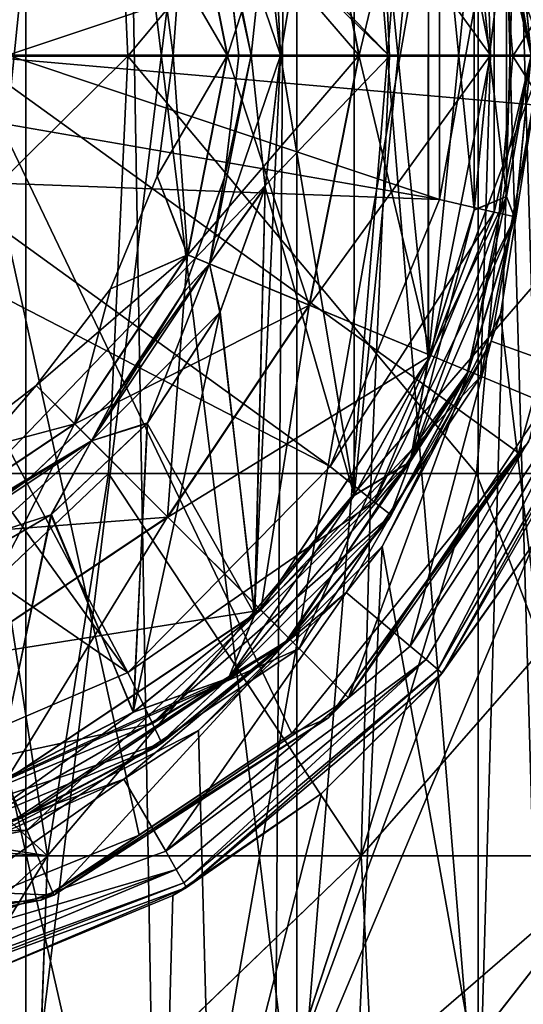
# Model space of a CAD drawing. Header units: metres. Extents: x -90 to 90, y -173 to 74.
# Tile 546 of 564: x 61.5 to 63.91, y 51.46 to 56.17. Entities that reach past the tile are written whole.
import ezdxf

# ---------------------------------------------------------------- set-up
doc = ezdxf.new("R2010")
doc.units = ezdxf.units.M
doc.layers.add('solid_509418_01', color=7, linetype='CONTINUOUS')

msp = doc.modelspace()

# ---------------------------------------------------------------- linework, layer by layer
at = {"layer": 'solid_509418_01'}
for points in [[(62.851261, 69.558487, -12.683466), (60, 41.5, -13), (60, 69.558502, -13)], [(62.660248, 41.5, -12.7249), (60, 41.5, -13), (62.851261, 69.558487, -12.683466)], [(65.412689, 41.5, -11.819594), (62.660248, 41.5, -12.7249), (62.851261, 69.558487, -12.683466)], [(65.412689, 41.5, -11.819594), (62.851261, 69.558487, -12.683466), (65.600479, 69.558502, -11.731777)], [(65.411346, 41.5, 11.820208), (65.601517, 69.558495, 11.731284), (62.851974, 69.558479, 12.683306)], [(62.851974, 69.558479, 12.683306), (63.802536, 57.240456, 12.43144), (64, 56, 12.369317)], [(65.411346, 41.5, 11.820208), (62.851974, 69.558479, 12.683306), (64, 56, 12.369317)], [(61.530735, 50.700001, -3.695518), (61.530735, 61.299999, -3.695518), (60, 61.299999, -4)], [(60, 50.700001, -4), (61.530735, 50.700001, -3.695518), (60, 61.299999, -4)], [(60, 50.700001, 4), (60, 61.299999, 4), (61.530735, 61.299999, 3.695518)], [(61.530735, 50.700001, 3.695518), (60, 50.700001, 4), (61.530735, 61.299999, 3.695518)], [(62.828426, 50.700001, -2.828427), (62.828426, 61.299999, -2.828427), (61.530735, 61.299999, -3.695518)], [(61.530735, 50.700001, -3.695518), (62.828426, 50.700001, -2.828427), (61.530735, 61.299999, -3.695518)], [(61.530735, 50.700001, 3.695518), (61.530735, 61.299999, 3.695518), (62.828426, 61.299999, 2.828427)], [(62.828426, 50.700001, 2.828427), (61.530735, 50.700001, 3.695518), (62.828426, 61.299999, 2.828427)], [(63.695518, 50.700001, -1.530734), (63.695518, 61.299999, -1.530734), (62.828426, 61.299999, -2.828427)], [(62.828426, 50.700001, -2.828427), (63.695518, 50.700001, -1.530734), (62.828426, 61.299999, -2.828427)], [(62.828426, 50.700001, 2.828427), (62.828426, 61.299999, 2.828427), (63.695518, 61.299999, 1.530734)], [(63.695518, 50.700001, 1.530734), (62.828426, 50.700001, 2.828427), (63.695518, 61.299999, 1.530734)], [(64, 50.700001), (64, 61.299999), (63.695518, 61.299999, -1.530734)], [(63.695518, 50.700001, -1.530734), (64, 50.700001), (63.695518, 61.299999, -1.530734)], [(63.695518, 50.700001, 1.530734), (64, 61.299999), (64, 50.700001)], [(63.695518, 50.700001, 1.530734), (63.695518, 61.299999, 1.530734), (64, 61.299999)], [(64.349998, 56, 7.099988), (61.25, 60.066586, 6.934354), (64.34156, 56.270809, 7.099362)], [(61.25, 56, 7.1), (61.25, 60.066586, 6.934354), (64.349998, 56, 7.099988)], [(62.163456, 49.400002, -6.657051), (60, 58.900002, -7), (60, 49.400002, -7)], [(61.998901, 58.900002, -6.708532), (60, 58.900002, -7), (62.163456, 49.400002, -6.657051)], [(61.998901, 58.900002, -6.708532), (62.163456, 49.400002, -6.657051), (63.831337, 58.900002, -5.8584)], [(63.831337, 58.900002, -5.8584), (62.163456, 49.400002, -6.657051), (64.113754, 49.400002, -5.663538)], [(63.831337, 58.900002, -5.8584), (64.113754, 49.400002, -5.663538), (65.344719, 58.900002, -4.5204)], [(62.625969, 58.677078, 8.7), (62.676941, 56.629677, 8.7), (62.749969, 55.998207, 8.7)], [(63.102604, 58.106258, 8.7), (62.625969, 58.677078, 8.7), (62.749969, 55.998207, 8.7)], [(63.10273, 58.106071, 10.7), (62.749969, 56.000362, 10.7), (62.676575, 56.631233, 10.7)], [(63.10273, 53.893932, 8.7), (63.102604, 58.106258, 8.7), (62.749969, 55.998207, 8.7)], [(63.10273, 58.106071, 10.7), (63.102085, 53.892982, 10.7), (62.749969, 56.000362, 10.7)], [(63.10273, 58.106071, 10.7), (63.457096, 54.547131, 10.7), (63.102085, 53.892982, 10.7)], [(63.10273, 53.893932, 8.7), (63.457394, 57.452168, 8.7), (63.102604, 58.106258, 8.7)], [(63.10273, 58.106071, 10.7), (63.457542, 57.451813, 10.7), (63.457096, 54.547131, 10.7)], [(61.92717, 57.994358, -6.37268), (62.01804, 55.995949, -6.650563), (60, 55.995949, -6.949999)], [(61.92717, 57.994358, -6.37268), (60, 55.995949, -6.949999), (60, 57.994358, -6.657705)], [(61.349998, 57.9944, 6.519368), (61.349998, 57.854523, 6.560544), (63.271538, 55.995949, 6.131845)], [(63.183613, 57.994358, 5.84719), (61.349998, 57.9944, 6.519368), (63.271538, 55.995949, 6.131845)], [(61.92717, 57.994358, -6.37268), (63.689327, 57.994358, -5.542011), (62.01804, 55.995949, -6.650563)], [(63.689327, 57.994358, -5.542011), (63.86219, 55.995949, -5.778059), (62.01804, 55.995949, -6.650563)], [(63.183613, 57.994358, 5.84719), (63.271538, 55.995949, 6.131845), (64.911064, 55.995949, 4.917717)], [(64.739876, 57.994358, 4.675322), (63.183613, 57.994358, 5.84719), (64.911064, 55.995949, 4.917717)], [(63.689327, 57.994358, -5.542011), (65.135597, 57.994358, -4.236821), (63.86219, 55.995949, -5.778059)], [(65.135597, 57.994358, -4.236821), (65.373543, 55.995949, -4.407669), (63.86219, 55.995949, -5.778059)], [(61.349998, 57.854523, 6.560544), (61.349998, 55.99596, 6.817623), (63.271538, 55.995949, 6.131845)], [(64.018875, 57.664673, 8), (63.649334, 57.511497, 8), (63.949966, 56, 8)], [(63.709377, 57.536472, 9.7), (64.014999, 56, 9.7), (63.468544, 57.436718, 9.070675)], [(63.469456, 57.437096, 10.328336), (63.755314, 56, 10.328336), (63.709377, 57.536472, 9.7)], [(63.755314, 56, 10.328336), (64.014999, 56, 9.7), (63.709377, 57.536472, 9.7)], [(63.950001, 56.00013, 8.5), (63.949966, 56, 8), (63.649334, 57.511497, 8)], [(63.872196, 56.780117, 8.5), (63.950001, 56.00013, 8.5), (63.649334, 57.511497, 8)], [(64.135056, 57.503483, 8), (64, 56, 8), (63.758484, 57.368198, 8)], [(63.10273, 53.893932, 8.7), (63.457481, 54.548046, 8.7), (63.457394, 57.452168, 8.7)], [(63.457542, 57.451813, 10.7), (63.676003, 55.258881, 10.7), (63.457096, 54.547131, 10.7)], [(63.457481, 54.548046, 8.7), (63.676125, 56.740524, 8.7), (63.457394, 57.452168, 8.7)], [(63.457542, 57.451813, 10.7), (63.676228, 56.739998, 10.7), (63.676003, 55.258881, 10.7)], [(63.468544, 57.436718, 9.070675), (63.754326, 56, 9.070675), (62.886478, 57.195618, 8.81)], [(62.887768, 57.196152, 10.59), (63.125698, 56, 10.59), (63.469456, 57.437096, 10.328336)], [(63.125698, 56, 10.59), (63.755314, 56, 10.328336), (63.469456, 57.437096, 10.328336)], [(64.014999, 56, 9.7), (63.754326, 56, 9.070675), (63.468544, 57.436718, 9.070675)], [(63.758484, 57.368198, 8), (64, 56, 8), (63.802536, 57.240456, 12.43144)], [(64, 56, 8), (64, 56, 12.369317), (63.802536, 57.240456, 12.43144)], [(62.886478, 57.195618, 8.81), (63.124302, 56, 8.81), (62.30479, 56.954674, 9.071664)], [(62.305702, 56.955055, 10.329325), (62.495674, 56, 10.329325), (62.887768, 57.196152, 10.59)], [(62.495674, 56, 10.329325), (63.125698, 56, 10.59), (62.887768, 57.196152, 10.59)], [(63.754326, 56, 9.070675), (63.124302, 56, 8.81), (62.886478, 57.195618, 8.81)], [(62.410011, 56.99826, 10.641421), (62.676575, 56.631233, 10.7), (62.749969, 56.000362, 10.7)], [(62.410011, 56.99826, 10.641421), (62.749969, 56.000362, 10.7), (62.608578, 56, 10.641421)], [(62.410011, 56.99826, 10.641421), (62.608578, 56, 10.641421), (62.481922, 56.585293, 10.5)], [(62.410011, 56.99826, 8.758578), (62.482281, 56.583771, 8.9), (62.608578, 56, 8.758578)], [(62.410011, 56.99826, 8.758578), (62.608578, 56, 8.758578), (62.676941, 56.629677, 8.7)], [(62.305702, 56.955055, 10.329325), (62.158844, 56.578461, 9.7), (62.235001, 56, 9.7)], [(62.30479, 56.954674, 9.071664), (62.494686, 56, 9.071664), (62.158844, 56.578461, 9.7)], [(62.305702, 56.955055, 10.329325), (62.235001, 56, 9.7), (62.495674, 56, 10.329325)], [(63.124302, 56, 8.81), (62.494686, 56, 9.071664), (62.30479, 56.954674, 9.071664)], [(63.457481, 54.548046, 8.7), (63.67617, 55.259701, 8.7), (63.676125, 56.740524, 8.7)], [(63.772251, 56.750389, 12.356774), (63.510506, 56.690533, 12.535121), (63.510529, 55.309582, 12.535121)], [(63.772251, 55.249611, 12.356774), (63.772251, 56.750389, 12.356774), (63.510529, 55.309582, 12.535121)], [(63.676228, 56.739998, 10.7), (63.75, 55.999428, 10.7), (63.676003, 55.258881, 10.7)], [(63.67617, 55.259701, 8.7), (63.75, 56.000114, 8.7), (63.676125, 56.740524, 8.7)], [(63.832302, 56.675739, 8.641421), (63.676125, 56.740524, 8.7), (63.75, 56.000114, 8.7)], [(63.832302, 56.675739, 10.758578), (63.75, 55.999428, 10.7), (63.676228, 56.739998, 10.7)], [(63.772251, 56.750389, 12.356774), (63.950001, 56.000069, 12.051724), (63.87352, 56.773533, 12.051724)], [(63.772251, 55.249611, 12.356774), (63.950001, 56.000069, 12.051724), (63.772251, 56.750389, 12.356774)], [(63.832302, 56.675739, 8.641421), (63.950001, 56.00013, 8.5), (63.872196, 56.780117, 8.5)], [(63.832302, 56.675739, 10.758578), (63.872322, 56.779503, 10.9), (63.950001, 55.999352, 10.9)], [(63.950001, 56.000069, 12.051724), (63.950001, 55.999352, 10.9), (63.872322, 56.779503, 10.9)], [(63.87352, 56.773533, 12.051724), (63.950001, 56.000069, 12.051724), (63.872322, 56.779503, 10.9)], [(61.269382, 56.301365, 12.939084), (61.443375, 56, 12.925397), (63.510506, 56.690533, 12.535121)], [(61.443375, 56, 12.925397), (63.510529, 55.309582, 12.535121), (63.510506, 56.690533, 12.535121)], [(63.832302, 56.675739, 10.758578), (63.832302, 55.324261, 10.758578), (63.75, 55.999428, 10.7)], [(63.832302, 56.675739, 8.641421), (63.75, 56.000114, 8.7), (63.832302, 55.324261, 8.641421)], [(63.832302, 56.675739, 10.758578), (63.950001, 55.999352, 10.9), (63.832302, 55.324261, 10.758578)], [(63.832302, 56.675739, 8.641421), (63.832302, 55.324261, 8.641421), (63.950001, 56.00013, 8.5)], [(62.608578, 56, 8.758578), (62.749969, 55.998207, 8.7), (62.676941, 56.629677, 8.7)], [(62.494686, 56, 9.071664), (62.235001, 56, 9.7), (62.158844, 56.578461, 9.7)], [(62.482281, 56.583771, 8.9), (62.481922, 56.585293, 10.5), (62.549999, 56.000351, 10.5)], [(62.608578, 56, 10.641421), (62.549999, 56.000351, 10.5), (62.481922, 56.585293, 10.5)], [(62.549999, 55.998276, 8.9), (62.482281, 56.583771, 8.9), (62.549999, 56.000351, 10.5)], [(62.608578, 56, 8.758578), (62.482281, 56.583771, 8.9), (62.549999, 55.998276, 8.9)], [(62.01804, 55.995949, -6.650563), (61.926426, 53.997883, -6.370472), (60, 53.997883, -6.655376)], [(62.01804, 55.995949, -6.650563), (60, 53.997883, -6.655376), (60, 55.995949, -6.949999)], [(61.25, 56, 7.1), (64.34156, 55.729191, 7.099362), (63.888454, 54.09713, 7.063778)], [(61.25, 56, 7.1), (64.349998, 56, 7.099988), (64.34156, 55.729191, 7.099362)], [(61.25, 56, 7.1), (63.888454, 54.09713, 7.063778), (62.804462, 52.754753, 6.994573)], [(61.25, 56, 7.1), (62.804462, 52.754753, 6.994573), (62.072243, 52.267262, 6.960472)], [(61.25, 56, 7.1), (62.072243, 52.267262, 6.960472), (61.25, 51.933414, 6.934354)], [(61.443375, 56, 12.925397), (61.269382, 55.698635, 12.939084), (63.510529, 55.309582, 12.535121)], [(63.271538, 55.995949, 6.131845), (61.349998, 55.99596, 6.817623), (61.349998, 53.997833, 6.516985)], [(63.271538, 55.995949, 6.131845), (61.349998, 53.997833, 6.516985), (63.183079, 53.997883, 5.84483)], [(62.01804, 55.995949, -6.650563), (63.687916, 53.997883, -5.540154), (61.926426, 53.997883, -6.370472)], [(62.01804, 55.995949, -6.650563), (63.86219, 55.995949, -5.778059), (63.687916, 53.997883, -5.540154)], [(62.30479, 55.045326, 9.071664), (62.158844, 55.421539, 9.7), (62.235001, 56, 9.7)], [(62.495674, 56, 10.329325), (62.235001, 56, 9.7), (62.158844, 55.421539, 9.7)], [(62.495674, 56, 10.329325), (62.158844, 55.421539, 9.7), (62.305702, 55.044945, 10.329325)], [(62.494686, 56, 9.071664), (62.30479, 55.045326, 9.071664), (62.235001, 56, 9.7)], [(62.886478, 54.804382, 8.81), (62.30479, 55.045326, 9.071664), (62.494686, 56, 9.071664)], [(62.305702, 55.044945, 10.329325), (62.887768, 54.803848, 10.59), (63.125698, 56, 10.59)], [(62.495674, 56, 10.329325), (62.305702, 55.044945, 10.329325), (63.125698, 56, 10.59)], [(62.608578, 56, 10.641421), (62.676743, 55.36948, 10.7), (62.410011, 55.00174, 10.641421)], [(62.608578, 56, 10.641421), (62.410011, 55.00174, 10.641421), (62.482082, 55.415394, 10.5)], [(62.608578, 56, 8.758578), (62.481487, 55.412865, 8.9), (62.410011, 55.00174, 8.758578)], [(62.608578, 56, 8.758578), (62.410011, 55.00174, 8.758578), (62.749969, 55.998207, 8.7)], [(62.410011, 55.00174, 8.758578), (62.676113, 55.366821, 8.7), (62.749969, 55.998207, 8.7)], [(62.608578, 56, 8.758578), (62.549999, 55.998276, 8.9), (62.481487, 55.412865, 8.9)], [(62.481487, 55.412865, 8.9), (62.549999, 55.998276, 8.9), (62.482082, 55.415394, 10.5)], [(62.549999, 55.998276, 8.9), (62.549999, 56.000351, 10.5), (62.482082, 55.415394, 10.5)], [(62.608578, 56, 10.641421), (62.482082, 55.415394, 10.5), (62.549999, 56.000351, 10.5)], [(63.124302, 56, 8.81), (62.886478, 54.804382, 8.81), (62.494686, 56, 9.071664)], [(62.608578, 56, 10.641421), (62.749969, 56.000362, 10.7), (62.676743, 55.36948, 10.7)], [(62.625217, 53.322186, 10.7), (62.676743, 55.36948, 10.7), (62.749969, 56.000362, 10.7)], [(63.102085, 53.892982, 10.7), (62.625217, 53.322186, 10.7), (62.749969, 56.000362, 10.7)], [(63.10273, 53.893932, 8.7), (62.749969, 55.998207, 8.7), (62.676113, 55.366821, 8.7)], [(63.468544, 54.563282, 9.070675), (62.886478, 54.804382, 8.81), (63.124302, 56, 8.81)], [(62.887768, 54.803848, 10.59), (63.469456, 54.562904, 10.328336), (63.755314, 56, 10.328336)], [(63.125698, 56, 10.59), (62.887768, 54.803848, 10.59), (63.755314, 56, 10.328336)], [(63.754326, 56, 9.070675), (63.468544, 54.563282, 9.070675), (63.124302, 56, 8.81)], [(64.911064, 55.995949, 4.917717), (63.183079, 53.997883, 5.84483), (64.738625, 53.997883, 4.673269)], [(64.911064, 55.995949, 4.917717), (63.271538, 55.995949, 6.131845), (63.183079, 53.997883, 5.84483)], [(63.709377, 54.463528, 9.7), (63.468544, 54.563282, 9.070675), (63.754326, 56, 9.070675)], [(63.469456, 54.562904, 10.328336), (63.709377, 54.463528, 9.7), (64.014999, 56, 9.7)], [(63.755314, 56, 10.328336), (63.469456, 54.562904, 10.328336), (64.014999, 56, 9.7)], [(63.87225, 55.220139, 8.5), (63.649334, 54.488503, 8), (63.949966, 56, 8)], [(64.018875, 54.335327, 8), (63.949966, 56, 8), (63.649334, 54.488503, 8)], [(63.832302, 55.324261, 10.758578), (63.676003, 55.258881, 10.7), (63.75, 55.999428, 10.7)], [(63.832302, 55.324261, 8.641421), (63.75, 56.000114, 8.7), (63.67617, 55.259701, 8.7)], [(63.86219, 55.995949, -5.778059), (65.133667, 53.997883, -4.235508), (63.687916, 53.997883, -5.540154)], [(64.014999, 56, 9.7), (63.709377, 54.463528, 9.7), (63.754326, 56, 9.070675)], [(63.758484, 54.631802, 8), (63.802856, 54.760506, 12.431343), (64, 56, 12.369317)], [(64, 56, 8), (63.758484, 54.631802, 8), (64, 56, 12.369317)], [(64.135025, 54.496433, 8), (63.758484, 54.631802, 8), (64, 56, 8)], [(63.772251, 55.249611, 12.356774), (63.873547, 55.226597, 12.051724), (63.950001, 56.000069, 12.051724)], [(63.802856, 54.760506, 12.431343), (65.411346, 41.5, 11.820208), (64, 56, 12.369317)], [(63.832302, 55.324261, 8.641421), (63.87225, 55.220139, 8.5), (63.950001, 56.00013, 8.5)], [(63.832302, 55.324261, 10.758578), (63.950001, 55.999352, 10.9), (63.872066, 55.219223, 10.9)], [(63.86219, 55.995949, -5.778059), (65.373543, 55.995949, -4.407669), (65.133667, 53.997883, -4.235508)], [(63.873547, 55.226597, 12.051724), (63.872066, 55.219223, 10.9), (63.950001, 55.999352, 10.9)], [(63.950001, 56.00013, 8.5), (63.87225, 55.220139, 8.5), (63.949966, 56, 8)], [(63.950001, 56.000069, 12.051724), (63.873547, 55.226597, 12.051724), (63.950001, 55.999352, 10.9)], [(61.269382, 55.698635, 12.939084), (61.0965, 55.399193, 12.944057), (63.510529, 55.309582, 12.535121)], [(63.888454, 54.09713, 7.063778), (64.34156, 55.729191, 7.099362), (63.936741, 54.149445, 7.1)], [(62.30479, 55.045326, 9.071664), (61.935566, 54.8825, 9.7), (62.158844, 55.421539, 9.7)], [(62.305702, 55.044945, 10.329325), (62.158844, 55.421539, 9.7), (61.935566, 54.8825, 9.7)], [(62.481487, 55.412865, 8.9), (62.482082, 55.415394, 10.5), (62.281406, 54.860844, 10.5)], [(62.410011, 55.00174, 10.641421), (62.281406, 54.860844, 10.5), (62.482082, 55.415394, 10.5)], [(61.0965, 55.399193, 12.944057), (60.9235, 55.099548, 12.940464), (62.987495, 54.031403, 12.535121)], [(61.0965, 55.399193, 12.944057), (62.987495, 54.031403, 12.535121), (63.510529, 55.309582, 12.535121)], [(62.280033, 54.858089, 8.9), (62.481487, 55.412865, 8.9), (62.281406, 54.860844, 10.5)], [(62.410011, 55.00174, 8.758578), (62.481487, 55.412865, 8.9), (62.280033, 54.858089, 8.9)], [(62.410011, 55.00174, 10.641421), (62.676743, 55.36948, 10.7), (62.460239, 54.771423, 10.7)], [(62.625217, 53.322186, 10.7), (62.460239, 54.771423, 10.7), (62.676743, 55.36948, 10.7)], [(62.410011, 55.00174, 8.758578), (62.458782, 54.768509, 8.7), (62.676113, 55.366821, 8.7)], [(62.626129, 53.323082, 8.7), (62.676113, 55.366821, 8.7), (62.458782, 54.768509, 8.7)], [(62.626129, 53.323082, 8.7), (63.10273, 53.893932, 8.7), (62.676113, 55.366821, 8.7)], [(63.832302, 55.324261, 10.758578), (63.641579, 54.469833, 10.9), (63.370071, 54.054291, 10.758578)], [(63.832302, 55.324261, 10.758578), (63.370071, 54.054291, 10.758578), (63.676003, 55.258881, 10.7)], [(63.832302, 55.324261, 8.641421), (63.457481, 54.548046, 8.7), (63.370071, 54.054291, 8.641421)], [(63.832302, 55.324261, 8.641421), (63.370071, 54.054291, 8.641421), (63.87225, 55.220139, 8.5)], [(63.832302, 55.324261, 8.641421), (63.67617, 55.259701, 8.7), (63.457481, 54.548046, 8.7)], [(63.832302, 55.324261, 10.758578), (63.872066, 55.219223, 10.9), (63.641579, 54.469833, 10.9)], [(63.772251, 55.249611, 12.356774), (63.510529, 55.309582, 12.535121), (62.987495, 54.031403, 12.535121)], [(63.197899, 53.863087, 12.356774), (63.772251, 55.249611, 12.356774), (62.987495, 54.031403, 12.535121)], [(63.197899, 53.863087, 12.356774), (63.873547, 55.226597, 12.051724), (63.772251, 55.249611, 12.356774)], [(63.197899, 53.863087, 12.356774), (63.647087, 54.483009, 12.051724), (63.873547, 55.226597, 12.051724)], [(63.370071, 54.054291, 10.758578), (63.457096, 54.547131, 10.7), (63.676003, 55.258881, 10.7)], [(63.873547, 55.226597, 12.051724), (63.647087, 54.483009, 12.051724), (63.872066, 55.219223, 10.9)], [(63.370071, 54.054291, 8.641421), (63.642002, 54.47084, 8.5), (63.87225, 55.220139, 8.5)], [(63.647087, 54.483009, 12.051724), (63.641579, 54.469833, 10.9), (63.872066, 55.219223, 10.9)], [(63.87225, 55.220139, 8.5), (63.642002, 54.47084, 8.5), (63.649334, 54.488503, 8)], [(60.9235, 55.099548, 12.940464), (60.75, 54.799038, 12.928216), (62.019234, 53.046497, 12.535121)], [(60.9235, 55.099548, 12.940464), (62.019234, 53.046497, 12.535121), (62.987495, 54.031403, 12.535121)], [(62.305702, 55.044945, 10.329325), (61.935566, 54.8825, 9.7), (61.580383, 54.419617, 9.7)], [(62.305702, 55.044945, 10.329325), (61.580383, 54.419617, 9.7), (61.764709, 54.235291, 10.329325)], [(62.30479, 55.045326, 9.071664), (61.764011, 54.235989, 9.071664), (61.935566, 54.8825, 9.7)], [(62.209213, 53.790787, 8.81), (61.764011, 54.235989, 9.071664), (62.30479, 55.045326, 9.071664)], [(62.305702, 55.044945, 10.329325), (61.764709, 54.235291, 10.329325), (62.887768, 54.803848, 10.59)], [(62.886478, 54.804382, 8.81), (62.209213, 53.790787, 8.81), (62.30479, 55.045326, 9.071664)], [(62.410011, 55.00174, 10.641421), (62.113354, 54.240387, 10.7), (61.844543, 54.155457, 10.641421)], [(62.410011, 55.00174, 10.641421), (61.844543, 54.155457, 10.641421), (62.281406, 54.860844, 10.5)], [(62.410011, 55.00174, 8.758578), (61.957432, 54.365692, 8.9), (61.844543, 54.155457, 8.758578)], [(62.410011, 55.00174, 8.758578), (61.844543, 54.155457, 8.758578), (62.458782, 54.768509, 8.7)], [(62.410011, 55.00174, 8.758578), (62.280033, 54.858089, 8.9), (61.957432, 54.365692, 8.9)], [(62.410011, 55.00174, 10.641421), (62.460239, 54.771423, 10.7), (62.113354, 54.240387, 10.7)], [(61.764011, 54.235989, 9.071664), (61.580383, 54.419617, 9.7), (61.935566, 54.8825, 9.7)], [(61.844543, 54.155457, 10.641421), (61.959751, 54.368473, 10.5), (62.281406, 54.860844, 10.5)], [(61.957432, 54.365692, 8.9), (62.280033, 54.858089, 8.9), (61.959751, 54.368473, 10.5)], [(62.280033, 54.858089, 8.9), (62.281406, 54.860844, 10.5), (61.959751, 54.368473, 10.5)], [(61.764709, 54.235291, 10.329325), (62.210201, 53.789799, 10.59), (62.887768, 54.803848, 10.59)], [(62.654709, 53.345291, 9.070675), (62.209213, 53.790787, 8.81), (62.886478, 54.804382, 8.81)], [(62.887768, 54.803848, 10.59), (62.210201, 53.789799, 10.59), (63.469456, 54.562904, 10.328336)], [(63.468544, 54.563282, 9.070675), (62.654709, 53.345291, 9.070675), (62.886478, 54.804382, 8.81)], [(60.75, 54.799038, 12.928216), (60.75, 53.91869, 12.824097), (62.019234, 53.046497, 12.535121)], [(61.844543, 54.155457, 8.758578), (62.110882, 54.237423, 8.7), (62.458782, 54.768509, 8.7)], [(62.044041, 52.856049, 10.7), (62.113354, 54.240387, 10.7), (62.460239, 54.771423, 10.7)], [(62.625217, 53.322186, 10.7), (62.044041, 52.856049, 10.7), (62.460239, 54.771423, 10.7)], [(62.626129, 53.323082, 8.7), (62.458782, 54.768509, 8.7), (62.110882, 54.237423, 8.7)], [(63.802856, 54.760506, 12.431343), (63.235638, 53.648182, 12.590896), (65.411346, 41.5, 11.820208)], [(63.758484, 54.631802, 8), (63.235638, 53.648182, 12.590896), (63.802856, 54.760506, 12.431343)], [(63.758484, 54.631802, 8), (63.064522, 53.429317, 8), (63.235638, 53.648182, 12.590896)], [(63.371071, 53.17252, 8), (63.064522, 53.429317, 8), (63.758484, 54.631802, 8)], [(64.135025, 54.496433, 8), (63.371071, 53.17252, 8), (63.758484, 54.631802, 8)], [(62.210201, 53.789799, 10.59), (62.655407, 53.344593, 10.328336), (63.469456, 54.562904, 10.328336)], [(62.839035, 53.160965, 9.7), (62.654709, 53.345291, 9.070675), (63.468544, 54.563282, 9.070675)], [(63.469456, 54.562904, 10.328336), (62.655407, 53.344593, 10.328336), (63.709377, 54.463528, 9.7)], [(63.709377, 54.463528, 9.7), (62.839035, 53.160965, 9.7), (63.468544, 54.563282, 9.070675)], [(63.370071, 54.054291, 10.758578), (63.102085, 53.892982, 10.7), (63.457096, 54.547131, 10.7)], [(63.370071, 54.054291, 8.641421), (63.457481, 54.548046, 8.7), (63.10273, 53.893932, 8.7)], [(63.268181, 53.781555, 8.5), (62.793171, 53.207054, 8), (63.649334, 54.488503, 8)], [(63.075916, 52.924084, 8), (63.649334, 54.488503, 8), (62.793171, 53.207054, 8)], [(63.075916, 52.924084, 8), (64.018875, 54.335327, 8), (63.649334, 54.488503, 8)], [(63.197899, 53.863087, 12.356774), (63.279404, 53.798183, 12.051724), (63.647087, 54.483009, 12.051724)], [(63.642002, 54.47084, 8.5), (63.268181, 53.781555, 8.5), (63.649334, 54.488503, 8)], [(63.647087, 54.483009, 12.051724), (63.279404, 53.798183, 12.051724), (63.641579, 54.469833, 10.9)], [(64.228531, 54.460941, 7.973259), (63.371071, 53.17252, 8), (64.135025, 54.496433, 8)], [(62.655407, 53.344593, 10.328336), (62.839035, 53.160965, 9.7), (63.709377, 54.463528, 9.7)], [(63.279404, 53.798183, 12.051724), (63.267479, 53.780521, 10.9), (63.641579, 54.469833, 10.9)], [(63.370071, 54.054291, 10.758578), (63.641579, 54.469833, 10.9), (63.267479, 53.780521, 10.9)], [(63.370071, 54.054291, 8.641421), (63.268181, 53.781555, 8.5), (63.642002, 54.47084, 8.5)], [(63.447128, 53.107517, 7.973259), (63.371071, 53.17252, 8), (64.228531, 54.460941, 7.973259)], [(63.447128, 53.107517, 7.973259), (64.228531, 54.460941, 7.973259), (63.503277, 53.060402, 7.900002)], [(64.228531, 54.460941, 7.973259), (64.297409, 54.435871, 7.900002), (63.503277, 53.060402, 7.900002)], [(63.503277, 53.060402, 7.900002), (64.297409, 54.435871, 7.900002), (63.523945, 53.043346, 7.8)], [(64.297409, 54.435871, 7.900002), (64.322838, 54.427399, 7.8), (63.523945, 53.043346, 7.8)], [(63.523945, 53.043346, 7.8), (64.322838, 54.427399, 7.8), (63.964355, 53.666691, 5.769219)], [(60.954674, 53.69521, 9.071664), (61.1175, 54.064434, 9.7), (61.580383, 54.419617, 9.7)], [(61.764011, 54.235989, 9.071664), (60.954674, 53.69521, 9.071664), (61.580383, 54.419617, 9.7)], [(61.764709, 54.235291, 10.329325), (61.580383, 54.419617, 9.7), (61.1175, 54.064434, 9.7)], [(61.529972, 53.95998, 8.9), (61.957432, 54.365692, 8.9), (61.533318, 53.96249, 10.5)], [(61.844543, 54.155457, 8.758578), (61.957432, 54.365692, 8.9), (61.529972, 53.95998, 8.9)], [(61.957432, 54.365692, 8.9), (61.959751, 54.368473, 10.5), (61.533318, 53.96249, 10.5)], [(61.844543, 54.155457, 10.641421), (61.533318, 53.96249, 10.5), (61.959751, 54.368473, 10.5)], [(63.075916, 52.924084, 8), (63.936741, 54.149445, 7.1), (64.018875, 54.335327, 8)], [(62.045269, 52.856846, 8.7), (62.110882, 54.237423, 8.7), (61.649769, 53.799942, 8.7)], [(61.844543, 54.155457, 8.758578), (61.649769, 53.799942, 8.7), (62.110882, 54.237423, 8.7)], [(62.044041, 52.856049, 10.7), (61.653347, 53.802624, 10.7), (62.113354, 54.240387, 10.7)], [(61.844543, 54.155457, 10.641421), (62.113354, 54.240387, 10.7), (61.653347, 53.802624, 10.7)], [(62.045269, 52.856846, 8.7), (62.626129, 53.323082, 8.7), (62.110882, 54.237423, 8.7)], [(61.195618, 53.113522, 8.81), (60.954674, 53.69521, 9.071664), (61.764011, 54.235989, 9.071664)], [(61.764709, 54.235291, 10.329325), (61.1175, 54.064434, 9.7), (60.955055, 53.694298, 10.329325)], [(61.764709, 54.235291, 10.329325), (60.955055, 53.694298, 10.329325), (62.210201, 53.789799, 10.59)], [(62.209213, 53.790787, 8.81), (61.195618, 53.113522, 8.81), (61.764011, 54.235989, 9.071664)], [(61.844543, 54.155457, 10.641421), (61.100101, 53.47963, 10.7), (60.99826, 53.589989, 10.641421)], [(61.844543, 54.155457, 10.641421), (60.99826, 53.589989, 10.641421), (61.533318, 53.96249, 10.5)], [(61.844543, 54.155457, 8.758578), (61.016808, 53.661495, 8.9), (60.99826, 53.589989, 8.758578)], [(61.844543, 54.155457, 8.758578), (60.99826, 53.589989, 8.758578), (61.649769, 53.799942, 8.7)], [(61.844543, 54.155457, 8.758578), (61.529972, 53.95998, 8.9), (61.016808, 53.661495, 8.9)], [(61.844543, 54.155457, 10.641421), (61.653347, 53.802624, 10.7), (61.100101, 53.47963, 10.7)], [(63.888454, 54.09713, 7.063778), (63.936741, 54.149445, 7.1), (62.97863, 52.829784, 7.1)], [(63.075916, 52.924084, 8), (62.97863, 52.829784, 7.1), (63.936741, 54.149445, 7.1)], [(62.804462, 52.754753, 6.994573), (63.888454, 54.09713, 7.063778), (62.97863, 52.829784, 7.1)], [(63.370071, 54.054291, 10.758578), (62.765305, 53.179436, 10.9), (62.501358, 53.018997, 10.758578)], [(63.370071, 54.054291, 10.758578), (62.501358, 53.018997, 10.758578), (63.102085, 53.892982, 10.7)], [(63.370071, 54.054291, 8.641421), (62.626129, 53.323082, 8.7), (62.501358, 53.018997, 8.641421)], [(63.370071, 54.054291, 8.641421), (62.501358, 53.018997, 8.641421), (63.268181, 53.781555, 8.5)], [(63.370071, 54.054291, 8.641421), (63.10273, 53.893932, 8.7), (62.626129, 53.323082, 8.7)], [(63.370071, 54.054291, 10.758578), (63.267479, 53.780521, 10.9), (62.765305, 53.179436, 10.9)], [(63.197899, 53.863087, 12.356774), (62.987495, 54.031403, 12.535121), (62.019234, 53.046497, 12.535121)], [(61.926426, 53.997883, -6.370472), (61.633686, 52.168892, -5.563828), (60, 52.168892, -5.798717)], [(61.926426, 53.997883, -6.370472), (60, 52.168892, -5.798717), (60, 53.997883, -6.655376)], [(60.99826, 53.589989, 10.641421), (61.020309, 53.663021, 10.5), (61.533318, 53.96249, 10.5)], [(61.016808, 53.661495, 8.9), (61.529972, 53.95998, 8.9), (61.020309, 53.663021, 10.5)], [(61.529972, 53.95998, 8.9), (61.533318, 53.96249, 10.5), (61.020309, 53.663021, 10.5)], [(63.183079, 53.997883, 5.84483), (61.349998, 53.997833, 6.516985), (61.633686, 52.168892, 5.563828)], [(61.349998, 53.997833, 6.516985), (61.349998, 52.430767, 5.808663), (61.633686, 52.168892, 5.563828)], [(63.183079, 53.997883, 5.84483), (61.633686, 52.168892, 5.563828), (63.135021, 52.168892, 4.878191)], [(61.926426, 53.997883, -6.370472), (63.135021, 52.168892, -4.878191), (61.633686, 52.168892, -5.563828)], [(61.926426, 53.997883, -6.370472), (63.687916, 53.997883, -5.540154), (63.135021, 52.168892, -4.878191)], [(64.738625, 53.997883, 4.673269), (63.135021, 52.168892, 4.878191), (64.382378, 52.168892, 3.797352)], [(64.738625, 53.997883, 4.673269), (63.183079, 53.997883, 5.84483), (63.135021, 52.168892, 4.878191)], [(63.687916, 53.997883, -5.540154), (64.382378, 52.168892, -3.797352), (63.135021, 52.168892, -4.878191)], [(63.687916, 53.997883, -5.540154), (65.133667, 53.997883, -4.235508), (64.382378, 52.168892, -3.797352)], [(60.75, 53.91869, 12.824097), (60.75, 52.501717, 12.535121), (62.019234, 53.046497, 12.535121)], [(62.136646, 52.801922, 12.356774), (63.197899, 53.863087, 12.356774), (62.019234, 53.046497, 12.535121)], [(62.136646, 52.801922, 12.356774), (63.279404, 53.798183, 12.051724), (63.197899, 53.863087, 12.356774)], [(62.501358, 53.018997, 10.758578), (62.625217, 53.322186, 10.7), (63.102085, 53.892982, 10.7)], [(60.955055, 53.694298, 10.329325), (61.196152, 53.112232, 10.59), (62.210201, 53.789799, 10.59)], [(60.99826, 53.589989, 8.758578), (61.096355, 53.477997, 8.7), (61.649769, 53.799942, 8.7)], [(61.381664, 52.513851, 8.7), (61.649769, 53.799942, 8.7), (61.096355, 53.477997, 8.7)], [(61.380123, 52.513241, 10.7), (61.100101, 53.47963, 10.7), (61.653347, 53.802624, 10.7)], [(61.436718, 52.531456, 9.070675), (61.195618, 53.113522, 8.81), (62.209213, 53.790787, 8.81)], [(62.210201, 53.789799, 10.59), (61.196152, 53.112232, 10.59), (62.655407, 53.344593, 10.328336)], [(62.044041, 52.856049, 10.7), (61.380123, 52.513241, 10.7), (61.653347, 53.802624, 10.7)], [(61.381664, 52.513851, 8.7), (62.045269, 52.856846, 8.7), (61.649769, 53.799942, 8.7)], [(62.654709, 53.345291, 9.070675), (61.436718, 52.531456, 9.070675), (62.209213, 53.790787, 8.81)], [(62.136646, 52.801922, 12.356774), (62.784763, 53.198647, 12.051724), (63.279404, 53.798183, 12.051724)], [(62.501358, 53.018997, 8.641421), (62.766293, 53.180405, 8.5), (63.268181, 53.781555, 8.5)], [(62.784763, 53.198647, 12.051724), (62.765305, 53.179436, 10.9), (63.267479, 53.780521, 10.9)], [(63.268181, 53.781555, 8.5), (62.766293, 53.180405, 8.5), (62.793171, 53.207054, 8)], [(63.279404, 53.798183, 12.051724), (62.784763, 53.198647, 12.051724), (63.267479, 53.780521, 10.9)], [(63.964355, 53.666691, 5.769219), (64.113754, 49.400002, 5.663538), (62.163456, 49.400002, 6.657051)], [(63.506165, 53.022282, 6.058614), (63.964355, 53.666691, 5.769219), (62.163456, 49.400002, 6.657051)], [(63.235638, 53.648182, 12.590896), (62.356701, 52.767944, 12.784598), (62.659332, 41.5, 12.725091)], [(63.064522, 53.429317, 8), (62.356701, 52.767944, 12.784598), (63.235638, 53.648182, 12.590896)], [(63.235638, 53.648182, 12.590896), (62.659332, 41.5, 12.725091), (65.411346, 41.5, 11.820208)], [(63.523945, 53.043346, 7.8), (63.964355, 53.666691, 5.769219), (63.506165, 53.022282, 6.058614)], [(63.064522, 53.429317, 8), (61.99942, 52.535782, 8), (62.356701, 52.767944, 12.784598)], [(62.200855, 52.190121, 8), (61.99942, 52.535782, 8), (63.064522, 53.429317, 8)], [(63.371071, 53.17252, 8), (62.200855, 52.190121, 8), (63.064522, 53.429317, 8)], [(61.196152, 53.112232, 10.59), (61.437096, 52.530544, 10.328336), (62.655407, 53.344593, 10.328336)], [(61.536472, 52.290623, 9.7), (61.436718, 52.531456, 9.070675), (62.654709, 53.345291, 9.070675)], [(62.655407, 53.344593, 10.328336), (61.437096, 52.530544, 10.328336), (62.839035, 53.160965, 9.7)], [(62.839035, 53.160965, 9.7), (61.536472, 52.290623, 9.7), (62.654709, 53.345291, 9.070675)], [(62.501358, 53.018997, 10.758578), (62.044041, 52.856049, 10.7), (62.625217, 53.322186, 10.7)], [(62.501358, 53.018997, 8.641421), (62.626129, 53.323082, 8.7), (62.045269, 52.856846, 8.7)], [(62.154625, 52.689396, 8.5), (61.511723, 52.350735, 8), (62.793171, 53.207054, 8)], [(61.664673, 51.981125, 8), (62.793171, 53.207054, 8), (61.511723, 52.350735, 8)], [(61.664673, 51.981125, 8), (63.075916, 52.924084, 8), (62.793171, 53.207054, 8)], [(62.766293, 53.180405, 8.5), (62.154625, 52.689396, 8.5), (62.793171, 53.207054, 8)], [(61.437096, 52.530544, 10.328336), (61.536472, 52.290623, 9.7), (62.839035, 53.160965, 9.7)], [(62.136646, 52.801922, 12.356774), (62.182125, 52.707458, 12.051724), (62.784763, 53.198647, 12.051724)], [(62.182125, 52.707458, 12.051724), (62.153309, 52.688541, 10.9), (62.765305, 53.179436, 10.9)], [(62.501358, 53.018997, 10.758578), (62.765305, 53.179436, 10.9), (62.153309, 52.688541, 10.9)], [(62.501358, 53.018997, 8.641421), (62.154625, 52.689396, 8.5), (62.766293, 53.180405, 8.5)], [(62.784763, 53.198647, 12.051724), (62.182125, 52.707458, 12.051724), (62.765305, 53.179436, 10.9)], [(63.447128, 53.107517, 7.973259), (62.200855, 52.190121, 8), (63.371071, 53.17252, 8)], [(62.249954, 52.102966, 7.973259), (62.200855, 52.190121, 8), (63.447128, 53.107517, 7.973259)], [(62.249954, 52.102966, 7.973259), (63.447128, 53.107517, 7.973259), (62.286602, 52.03949, 7.900002)], [(63.447128, 53.107517, 7.973259), (63.503277, 53.060402, 7.900002), (62.286602, 52.03949, 7.900002)], [(62.286602, 52.03949, 7.900002), (63.503277, 53.060402, 7.900002), (62.300133, 52.016361, 7.8)], [(63.503277, 53.060402, 7.900002), (63.523945, 53.043346, 7.8), (62.300133, 52.016361, 7.8)], [(62.136646, 52.801922, 12.356774), (62.019234, 53.046497, 12.535121), (60.75, 52.501717, 12.535121)], [(62.501358, 53.018997, 10.758578), (61.453712, 52.327232, 10.9), (61.330944, 52.343262, 10.758578)], [(62.501358, 53.018997, 10.758578), (61.330944, 52.343262, 10.758578), (62.044041, 52.856049, 10.7)], [(62.501358, 53.018997, 8.641421), (61.381664, 52.513851, 8.7), (61.330944, 52.343262, 8.641421)], [(62.501358, 53.018997, 8.641421), (61.330944, 52.343262, 8.641421), (62.154625, 52.689396, 8.5)], [(62.501358, 53.018997, 8.641421), (62.045269, 52.856846, 8.7), (61.381664, 52.513851, 8.7)], [(62.501358, 53.018997, 10.758578), (62.153309, 52.688541, 10.9), (61.453712, 52.327232, 10.9)], [(62.945148, 52.466179, 6.350283), (63.506165, 53.022282, 6.058614), (62.163456, 49.400002, 6.657051)], [(62.300133, 52.016361, 7.8), (63.523945, 53.043346, 7.8), (62.945148, 52.466179, 6.350283)], [(63.523945, 53.043346, 7.8), (63.506165, 53.022282, 6.058614), (62.945148, 52.466179, 6.350283)], [(61.664673, 51.981125, 8), (62.97863, 52.829784, 7.1), (63.075916, 52.924084, 8)], [(61.330944, 52.343262, 10.758578), (61.380123, 52.513241, 10.7), (62.044041, 52.856049, 10.7)], [(62.804462, 52.754753, 6.994573), (62.97863, 52.829784, 7.1), (61.601883, 51.955688, 7.1)], [(61.664673, 51.981125, 8), (61.601883, 51.955688, 7.1), (62.97863, 52.829784, 7.1)], [(62.136646, 52.801922, 12.356774), (60.75, 52.501717, 12.535121), (60.75, 52.227657, 12.356757)], [(62.136646, 52.801922, 12.356774), (60.75, 52.227657, 12.356757), (62.182125, 52.707458, 12.051724)], [(62.356701, 52.767944, 12.784598), (61.23732, 52.196815, 12.940983), (62.659332, 41.5, 12.725091)], [(61.99942, 52.535782, 8), (61.23732, 52.196815, 12.940983), (62.356701, 52.767944, 12.784598)], [(62.072243, 52.267262, 6.960472), (62.804462, 52.754753, 6.994573), (61.601883, 51.955688, 7.1)], [(60.75, 52.227657, 12.356757), (61.495087, 52.34388, 12.051724), (62.182125, 52.707458, 12.051724)], [(61.330944, 52.343262, 8.641421), (61.455353, 52.327881, 8.5), (62.154625, 52.689396, 8.5)], [(61.495087, 52.34388, 12.051724), (61.453712, 52.327232, 10.9), (62.153309, 52.688541, 10.9)], [(62.154625, 52.689396, 8.5), (61.455353, 52.327881, 8.5), (61.511723, 52.350735, 8)], [(62.182125, 52.707458, 12.051724), (61.495087, 52.34388, 12.051724), (62.153309, 52.688541, 10.9)], [(61.536472, 52.290623, 9.7), (60, 51.985001, 9.7), (61.436718, 52.531456, 9.070675)], [(61.437096, 52.530544, 10.328336), (60, 52.244686, 10.328336), (61.536472, 52.290623, 9.7)], [(61.99942, 52.535782, 8), (60.695286, 52.061005, 8), (61.23732, 52.196815, 12.940983)], [(60.764648, 51.666977, 8), (60.695286, 52.061005, 8), (61.99942, 52.535782, 8)], [(62.200855, 52.190121, 8), (60.764648, 51.666977, 8), (61.99942, 52.535782, 8)], [(62.234257, 51.978699, 6.63386), (62.945148, 52.466179, 6.350283), (62.163456, 49.400002, 6.657051)], [(62.300133, 52.016361, 7.8), (62.945148, 52.466179, 6.350283), (62.234257, 51.978699, 6.63386)], [(61.349998, 52.430767, 5.808663), (60.686783, 52.316204, 5.853245), (61.633686, 52.168892, 5.563828)], [(60, 52.049999, 8.5), (60, 52.049999, 8), (61.511723, 52.350735, 8)], [(61.664673, 51.981125, 8), (61.511723, 52.350735, 8), (60, 52.049999, 8)], [(61.455353, 52.327881, 8.5), (60, 52.049999, 8.5), (61.511723, 52.350735, 8)], [(60.686783, 52.316204, 5.853245), (60, 52.277157, 5.868812), (61.633686, 52.168892, 5.563828)], [(60, 52.244686, 10.328336), (60, 51.985001, 9.7), (61.536472, 52.290623, 9.7)], [(60, 52.277157, 5.868812), (60, 52.168892, 5.798717), (61.633686, 52.168892, 5.563828)], [(61.25, 51.933414, 6.934354), (62.072243, 52.267262, 6.960472), (61.601883, 51.955688, 7.1)], [(61.23732, 52.196815, 12.940983), (60, 52, 13), (62.659332, 41.5, 12.725091)], [(61.633686, 52.168892, -5.563828), (60.715279, 50.669926, -4.402406), (60, 50.669926, -4.460135)], [(60, 52.168892, -5.798717), (61.633686, 52.168892, -5.563828), (60, 50.669926, -4.460135)], [(61.633686, 52.168892, 5.563828), (60, 52.168892, 5.798717), (60.714939, 50.669926, 4.402461)], [(61.633686, 52.168892, 5.563828), (60.714939, 50.669926, 4.402461), (61.580471, 50.669926, 4.170721)], [(61.633686, 52.168892, -5.563828), (61.581463, 50.669926, -4.170345), (60.715279, 50.669926, -4.402406)], [(62.249954, 52.102966, 7.973259), (60.764648, 51.666977, 8), (62.200855, 52.190121, 8)], [(63.135021, 52.168892, 4.878191), (61.580471, 50.669926, 4.170721), (62.643677, 50.669926, 3.592182)], [(63.135021, 52.168892, 4.878191), (61.633686, 52.168892, 5.563828), (61.580471, 50.669926, 4.170721)], [(63.135021, 52.168892, -4.878191), (62.645397, 50.669926, -3.590915), (61.581463, 50.669926, -4.170345)], [(61.633686, 52.168892, -5.563828), (63.135021, 52.168892, -4.878191), (61.581463, 50.669926, -4.170345)], [(63.135021, 52.168892, 4.878191), (62.643677, 50.669926, 3.592182), (63.210712, 50.669926, 3.095822)], [(64.382378, 52.168892, -3.797352), (63.212566, 50.669926, -3.093899), (62.645397, 50.669926, -3.590915)], [(63.135021, 52.168892, -4.878191), (64.382378, 52.168892, -3.797352), (62.645397, 50.669926, -3.590915)], [(64.382378, 52.168892, 3.797352), (63.135021, 52.168892, 4.878191), (63.210712, 50.669926, 3.095822)], [(64.382378, 52.168892, 3.797352), (63.210712, 50.669926, 3.095822), (63.731861, 50.669926, 2.442543)], [(64.382378, 52.168892, -3.797352), (63.733505, 50.669926, -2.440028), (63.212566, 50.669926, -3.093899)], [(65.274696, 52.168892, 2.408874), (63.731861, 50.669926, 2.442543), (64.133751, 50.669926, 1.67479)], [(65.274696, 52.168892, 2.408874), (64.382378, 52.168892, 3.797352), (63.731861, 50.669926, 2.442543)], [(65.274696, 52.168892, -2.408874), (64.134888, 50.669926, -1.671969), (63.733505, 50.669926, -2.440028)], [(64.382378, 52.168892, -3.797352), (65.274696, 52.168892, -2.408874), (63.733505, 50.669926, -2.440028)], [(60.781399, 51.568459, 7.973259), (60.764648, 51.666977, 8), (62.249954, 52.102966, 7.973259)], [(60.781399, 51.568459, 7.973259), (62.249954, 52.102966, 7.973259), (60.794128, 51.496273, 7.900002)], [(62.249954, 52.102966, 7.973259), (62.286602, 52.03949, 7.900002), (60.794128, 51.496273, 7.900002)], [(61.664673, 51.981125, 8), (60, 52.049999, 8), (60, 51.650002, 8)], [(60.794128, 51.496273, 7.900002), (62.286602, 52.03949, 7.900002), (60.79884, 51.469894, 7.8)], [(62.286602, 52.03949, 7.900002), (62.300133, 52.016361, 7.8), (60.79884, 51.469894, 7.8)], [(62.659332, 41.5, 12.725091), (60, 52, 13), (60, 41.5, 13)], [(61.664673, 51.981125, 8), (60, 51.650002, 8), (61.601883, 51.955688, 7.1)], [(60.79884, 51.469894, 7.8), (62.300133, 52.016361, 7.8), (61.261623, 51.577114, 6.885369)], [(62.300133, 52.016361, 7.8), (62.234257, 51.978699, 6.63386), (61.261623, 51.577114, 6.885369)], [(61.261623, 51.577114, 6.885369), (62.234257, 51.978699, 6.63386), (62.163456, 49.400002, 6.657051)], [(61.25, 51.933414, 6.934354), (61.601883, 51.955688, 7.1), (60, 51.650002, 7.1)], [(60, 51.650002, 8), (60, 51.650002, 7.1), (61.601883, 51.955688, 7.1)], [(61.261623, 51.577114, 6.885369), (62.163456, 49.400002, 6.657051), (60, 49.400002, 7)]]:
    msp.add_3dface(points, dxfattribs=at)

doc.saveas('drawing.dxf')
